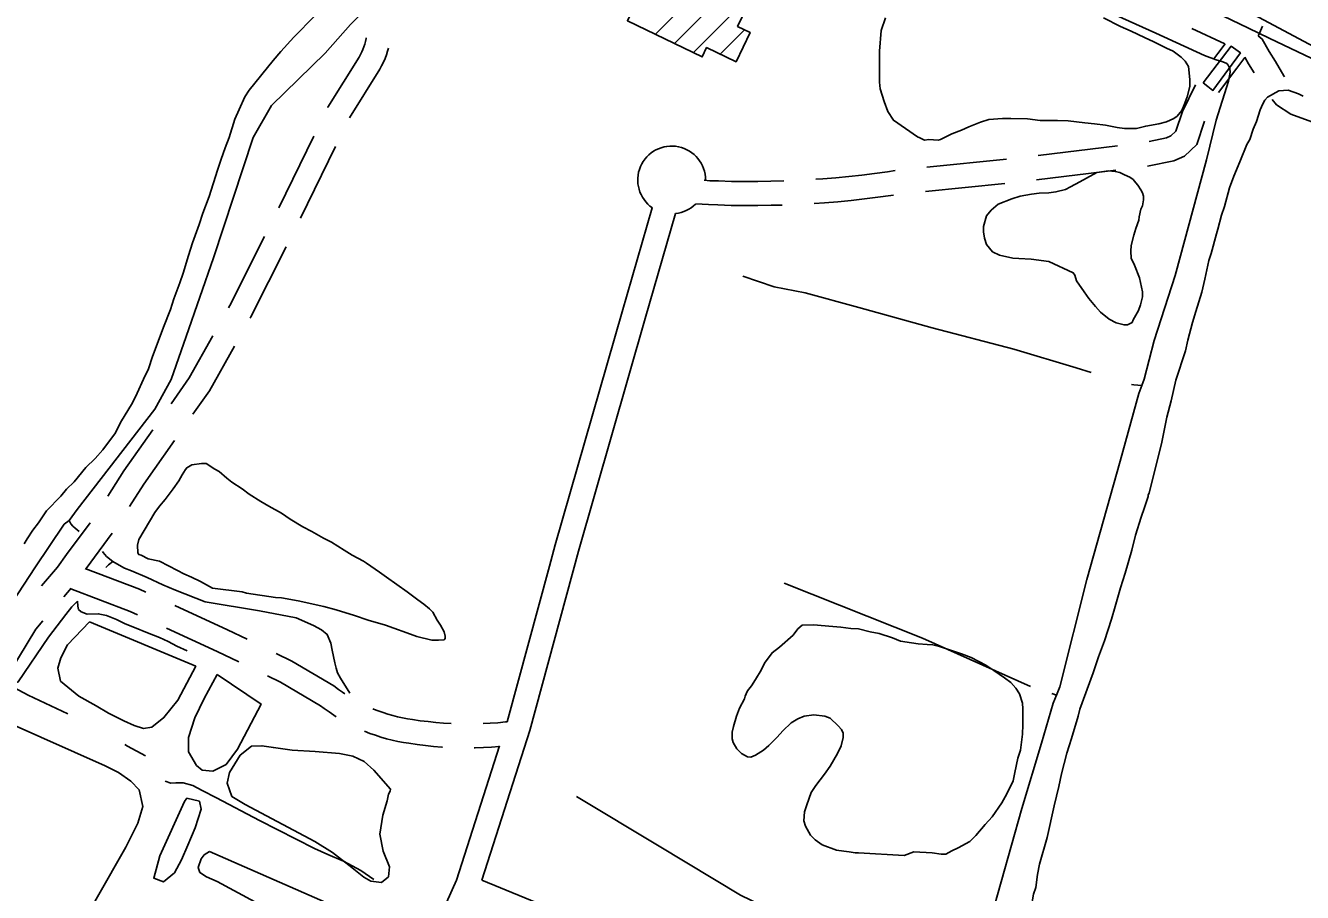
# Model space of a CAD drawing. Extents: x 3567028 to 3605064, y 510945 to 536587.
# Drawn here: x 3588746 to 3590344, y 527274 to 528359 of the extents above; entities that cross this region are included whole.
import ezdxf

# ---------------------------------------------------------------- set-up
doc = ezdxf.new("R2010")
doc.units = 0
for name, color, linetype in [('V-BLDG-OTLN', 7, 'Continuous'), ('V-BRDG-OTLN', 7, 'Continuous'), ('V-RAIL-IDEN', 7, 'Continuous'), ('V-RAIL-TRAK', 7, 'Continuous'), ('V-ROAD-CNTR', 7, 'Continuous'), ('V-SITE-VEGE', 7, 'Continuous'), ('V-TOPO-SHOR', 7, 'Continuous')]:
    doc.layers.add(name, color=color, linetype=linetype)

msp = doc.modelspace()

# ---------------------------------------------------------------- linework, layer by layer
at = {"layer": 'V-BLDG-OTLN'}
for p, q in [((3589534.2, 528347.8), (3589701, 528514.7)), ((3589558, 528336.3), (3589691, 528469.3)), ((3589581.8, 528324.8), (3589658, 528401)), ((3589615.3, 528323), (3589645.8, 528353.4))]:
    msp.add_line(p, q, dxfattribs=at)
msp.add_lwpolyline([(3589710.6, 528510.1), (3589637.1, 528357.6), (3589652.8, 528350), (3589635.2, 528313.4), (3589598.4, 528331.1), (3589592.8, 528319.5), (3589499.3, 528364.7), (3589513, 528393.1), (3589400.5, 528447.4), (3589466.8, 528584.7), (3589421.6, 528606.5), (3589438.4, 528641.4)], close=True, dxfattribs=at)
at = {"layer": 'V-BRDG-OTLN'}
msp.add_lwpolyline([(3590219.8, 528287), (3590254.8, 528332.7), (3590260.7, 528328.6), (3590266.6, 528324.4), (3590232.2, 528277.4), (3590225.9, 528282.2)], close=True, dxfattribs=at)
at = {"layer": 'V-RAIL-TRAK'}
for points in [[(3592132.1, 527451.2), (3591932.3, 527548.9), (3591717.3, 527653.9), (3591493.4, 527764), (3591297.1, 527859.5), (3591102.8, 527953.5), (3590888.6, 528058.5), (3590705.4, 528148.8), (3590563.7, 528215.1), (3590452.4, 528271.5), (3590302.4, 528342.9), (3590276.8, 528355.4), (3590171.7, 528406.1)], [(3592150.3, 527459.5), (3591976.4, 527545.4), (3591813.3, 527625.4), (3591679.7, 527691), (3591515.6, 527769.6), (3591418.8, 527817.6), (3591300.6, 527875.4), (3591166.3, 527940.7), (3590997.6, 528022.1), (3590875.5, 528081.3), (3590743.5, 528145.3), (3590537.5, 528246.6), (3590414.9, 528305.4), (3590351.9, 528335.6), (3590283.6, 528372.1)]]:
    msp.add_lwpolyline(points, dxfattribs=at)
at = {"layer": 'V-ROAD-CNTR'}
for p, q in [((3589062.9, 528130.5), (3589106.7, 528220.4)), ((3589090, 528117.6), (3589133.8, 528207.5)), ((3590013.4, 528195.9), (3590112.6, 528208.1)), ((3589874.1, 528181.5), (3589973.7, 528191.3)), ((3590011.4, 528165.5), (3590110.7, 528177.6)), ((3589872.2, 528151.2), (3589971.7, 528160.9))]:
    msp.add_line(p, q, dxfattribs=at)
for points in [[(3589124.2, 528256.3), (3589124.4, 528256.7), (3589163.3, 528319.3), (3589165, 528322.4), (3589166.6, 528325.6), (3589168, 528328.8), (3589169.3, 528332.1), (3589170.4, 528335.5), (3589171.3, 528338.9), (3589172.1, 528342.4), (3589172.3, 528343.4)], [(3590247.2, 528335.9), (3590205.8, 528354.8)], [(3590288.7, 528345.8), (3590290.4, 528349), (3590294, 528357.9)], [(3590321.9, 528294.4), (3590320.7, 528295.9), (3590310.4, 528313.5), (3590302.4, 528326.2), (3590293.8, 528341.8), (3590288.9, 528345.8)], [(3589151.5, 528243.4), (3589189.2, 528304.1), (3589191.6, 528308.4), (3589193.8, 528312.9), (3589195.8, 528317.4), (3589197.5, 528322), (3589199.1, 528326.8), (3589200.1, 528330.3)], [(3590233.2, 528317), (3590238.1, 528323.5), (3590247.4, 528335.9)], [(3590239.1, 528274.8), (3590262.1, 528305.5), (3590272.2, 528318.8)], [(3590283.9, 528299.3), (3590276.6, 528310.9), (3590271.9, 528319.3)], [(3590152.2, 528213.7), (3590174.2, 528218.3), (3590179.6, 528220.6), (3590185.7, 528226.5), (3590193.9, 528251), (3590210.3, 528284.4)], [(3590395.4, 528223.8), (3590387, 528227), (3590329.8, 528247.8), (3590311.9, 528259.5), (3590306.3, 528266.2)], [(3590150.3, 528182.6), (3590183.4, 528189.5), (3590196.4, 528195.2), (3590211.8, 528209.9), (3590221.5, 528239)], [(3589735, 528166.3), (3589743.8, 528166.9), (3589760, 528168.2), (3589776.2, 528169.8), (3589792.5, 528171.6), (3589808.6, 528173.6), (3589824.8, 528175.8), (3589834.4, 528177.2)], [(3589595.1, 528165.1), (3589602.5, 528164.6), (3589613.4, 528164.2), (3589629.7, 528163.7), (3589646, 528163.5), (3589662.3, 528163.5), (3589678.6, 528163.8), (3589694.9, 528164.2), (3589695.1, 528164.2)], [(3589584.8, 528135.7), (3589600.8, 528134.7), (3589612.3, 528134.2), (3589629.1, 528133.7), (3589645.8, 528133.5), (3589662.5, 528133.5), (3589679.2, 528133.8), (3589693.1, 528134.1)], [(3589733, 528136.1), (3589746, 528137), (3589762.7, 528138.3), (3589779.3, 528139.9), (3589795.9, 528141.8), (3589812.5, 528143.8), (3589829.1, 528146.1), (3589832.4, 528146.6)], [(3589316.8, 527289.8), (3589376.9, 527476.7), (3589437.9, 527701), (3589521.4, 527992.2), (3589559.6, 528123.4)], [(3589409, 527709.1), (3589409, 527709.1), (3589492.6, 528000.5), (3589530.4, 528130.6)], [(3588999.8, 528005.5), (3589001.4, 528008.3), (3589044.9, 528094.8)], [(3589027, 527992.6), (3589027.9, 527994.2), (3589072, 528081.9)], [(3588928, 527885.5), (3588950.7, 527917.9), (3588980.3, 527970.6)], [(3588955.4, 527872.4), (3588976.1, 527901.9), (3589007.4, 527957.7)], [(3588848.7, 527770.1), (3588869, 527801.7), (3588905, 527852.8)], [(3588876, 527757.1), (3588893.8, 527784.9), (3588932.5, 527839.7)], [(3588765.8, 527657.6), (3588786, 527681), (3588797.3, 527697.1), (3588826.8, 527736.7)], [(3588820.7, 527678.2), (3588821.7, 527679.6), (3588854.3, 527723.5)], [(3589348.8, 527487.6), (3589401.7, 527682.2), (3589409, 527709.1)], [(3588821.2, 527679), (3588888.5, 527653.5), (3588896.5, 527649.8)], [(3588793.8, 527644.1), (3588803.1, 527654.9)], [(3588802.4, 527654.1), (3588876.9, 527625.8), (3588885.8, 527621.7)], [(3588932.8, 527633.2), (3588998.8, 527602.9), (3589023.4, 527590.9)], [(3588714.1, 527529.6), (3588758.9, 527603.8), (3588767.6, 527613.9)], [(3588922.2, 527605), (3588985.9, 527575.8), (3589012.8, 527562.7)], [(3589059.4, 527573.3), (3589079.2, 527563.6), (3589131.7, 527532.9), (3589137.6, 527528.3), (3589142.7, 527524.7), (3589145.5, 527522.8)], [(3589048.7, 527545.1), (3589065, 527537.1), (3589114.9, 527507.9), (3589119.8, 527504.2), (3589125.7, 527500), (3589131.7, 527496), (3589134.6, 527494.1)], [(3589180.7, 527504), (3589181.5, 527503.6), (3589187.4, 527501.3), (3589193.3, 527499.2), (3589199.4, 527497.3), (3589205.4, 527495.5), (3589211.5, 527494), (3589217.7, 527492.6), (3589223.9, 527491.5), (3589230.3, 527490.5), (3589240, 527489), (3589249.7, 527487.9), (3589259.4, 527486.9), (3589269.1, 527486.1), (3589278.5, 527485.5)], [(3589318.5, 527485.4), (3589327.4, 527485.9), (3589337.1, 527486.6), (3589346.8, 527487.5), (3589348.8, 527487.7)], [(3589170.1, 527475.9), (3589170.2, 527475.9), (3589176.9, 527473.2), (3589183.7, 527470.8), (3589190.6, 527468.6), (3589197.6, 527466.6), (3589204.6, 527464.8), (3589211.7, 527463.2), (3589218.8, 527461.9), (3589225.8, 527460.8), (3589236, 527459.3), (3589246.3, 527458), (3589256.6, 527457), (3589267, 527456.2), (3589267.7, 527456.1)], [(3589070.5, 526852.2), (3589106.2, 526907.7), (3589176.5, 527057.7), (3589242.4, 527193.8), (3589285.3, 527289.8), (3589339.2, 527457.5)], [(3589307.6, 527455.1), (3589308.5, 527455.1), (3589318.9, 527455.4), (3589329.3, 527456), (3589338.9, 527456.7)], [(3589316.8, 527289.8), (3589431.6, 527242.6), (3589561, 527189.8)]]:
    msp.add_lwpolyline(points, dxfattribs=at)
for start, end in [(359.7788, 235.3026), (276.7837, 314.4415)]:
    msp.add_arc((3589554.6, 528165.5), 42.4, start, end, dxfattribs=at)
at = {"layer": 'V-SITE-VEGE'}
for points in [[(3589107.9, 528370.7), (3589081.5, 528344.2), (3589065.6, 528326), (3589055.6, 528314.8), (3589025.6, 528277.8), (3589020.3, 528269.6), (3589013.2, 528253.7), (3589007.9, 528241.4), (3589000.9, 528218.4), (3588995.6, 528205.5), (3588990.9, 528191.4), (3588986.1, 528177.9), (3588975.6, 528144.9), (3588967.9, 528123.8), (3588963.2, 528109.7), (3588955, 528086.7), (3588949.7, 528070.9), (3588943.2, 528049.1), (3588939.1, 528036.8), (3588931.4, 528016.8), (3588927.3, 528003.3), (3588918.5, 527981.5), (3588913.2, 527966.8), (3588904.9, 527944.5), (3588899.6, 527929.2), (3588893.7, 527916.2), (3588885.5, 527898.6), (3588879.6, 527886.9), (3588864.9, 527862.2), (3588858.4, 527849.2), (3588842.6, 527828.1), (3588833.1, 527816.9), (3588821.4, 527805.7), (3588806.7, 527788.1), (3588797.3, 527778.7), (3588790.2, 527769.9), (3588772, 527751.7), (3588762, 527736.4), (3588754.9, 527727.6), (3588747.8, 527716.4), (3588744.3, 527710.5)], [(3590095.2, 528368.2), (3590116.3, 528357.6), (3590129.8, 528351.7), (3590146.3, 528343.5), (3590158.1, 528338.2), (3590173.9, 528330.5), (3590182.2, 528326.4), (3590192.2, 528319.3), (3590197.4, 528314), (3590201.6, 528307.6), (3590203.3, 528291.1), (3590203.3, 528282.3), (3590199.8, 528269.4), (3590196.3, 528259.4), (3590193.3, 528252.3), (3590187.4, 528245.3), (3590183.3, 528242.3), (3590173.9, 528238.2), (3590164.5, 528235.9), (3590148, 528232.9), (3590136.3, 528230), (3590121.6, 528230), (3590112.2, 528231.2), (3590097.5, 528234.1), (3590083.9, 528235.9), (3590071.6, 528237.1), (3590051, 528239.4), (3590037.5, 528240), (3590015.7, 528240), (3589999.9, 528241.8), (3589979.3, 528242.4), (3589968.7, 528242.4), (3589951.6, 528241.2), (3589941.1, 528237.7), (3589926.4, 528231.8), (3589917.5, 528227.7), (3589905.2, 528223), (3589891.1, 528216), (3589888.1, 528215.4), (3589876.4, 528216), (3589871.1, 528215.4), (3589865.2, 528218.3), (3589862.3, 528219.5), (3589832.3, 528240.1), (3589825.2, 528251.3), (3589820.5, 528263.6), (3589815.8, 528279.5), (3589814.7, 528287.7), (3589814.7, 528326.5), (3589817, 528352.4), (3589822.3, 528368.3)], [(3590042.8, 527422.6), (3590049.3, 527448.4), (3590055.1, 527466.7), (3590063.4, 527494.9), (3590065.7, 527503.7), (3590082.2, 527549), (3590088.7, 527569), (3590096.3, 527589), (3590105.2, 527616), (3590109.9, 527631.9), (3590116.4, 527655.4), (3590122.2, 527673.6), (3590130.5, 527702.4), (3590135.2, 527721.2), (3590142.3, 527743.6), (3590146.4, 527755.9), (3590151.1, 527769.4), (3590151.1, 527771.8), (3590152.3, 527773.6), (3590164.6, 527822.4), (3590167.6, 527835.3), (3590174.6, 527868.8), (3590179.9, 527889.4), (3590185.8, 527915.2), (3590197.6, 527951.7), (3590200.6, 527965.2), (3590206.4, 527987), (3590210.6, 528001.1), (3590218.2, 528025.2), (3590221.8, 528041.6), (3590227.1, 528064.6), (3590230, 528073.4), (3590236.5, 528098.1), (3590238.2, 528104), (3590242.9, 528121.6), (3590246.5, 528132.2), (3590253, 528155.7), (3590258.3, 528170.4), (3590265.9, 528188), (3590274.7, 528209.8), (3590278.3, 528216.3), (3590282.4, 528229.2), (3590286.5, 528238.6), (3590291.2, 528253.3), (3590294.7, 528260.9), (3590297.1, 528265.1), (3590300.6, 528269.2), (3590314.7, 528276.8), (3590326.5, 528278), (3590339.4, 528273.3), (3590345.3, 528270.3)], [(3588726.5, 527485.5), (3588845.5, 527432.8), (3588862.3, 527424.4), (3588877.8, 527413.6), (3588888, 527402.8), (3588892.8, 527381.9), (3588886.2, 527361), (3588871.2, 527331.1), (3588800.5, 527206.7), (3588721.5, 527080.5)], [(3589716.5, 526233.4), (3589763.2, 526421.8), (3589807, 526573.2), (3589849.5, 526723.9), (3589910.1, 526905.1), (3589968.2, 527107.9), (3590001.5, 527230.3), (3590001.5, 527235.6), (3590002.7, 527248), (3590004.5, 527255.6), (3590007.4, 527272.1), (3590010.4, 527280.3), (3590012.7, 527296.8), (3590015.1, 527309.7), (3590024.5, 527343.2), (3590033.4, 527382.6), (3590039.2, 527406.7), (3590042.8, 527422.6)]]:
    msp.add_lwpolyline(points, dxfattribs=at)
for points in [[(3590026.8, 528063.6), (3590004.5, 528066.6), (3589989.2, 528067.2), (3589981.6, 528067.8), (3589965.1, 528071.3), (3589956.3, 528075.4), (3589948.6, 528084.8), (3589946.3, 528092.5), (3589945.1, 528100.7), (3589945.1, 528107.2), (3589948.7, 528120.7), (3589954.5, 528127.7), (3589963.4, 528135.4), (3589980.4, 528141.8), (3589991, 528145.4), (3590005.1, 528147.7), (3590014.5, 528148.9), (3590026.9, 528149.5), (3590035.7, 528150.6), (3590047.5, 528153.6), (3590053.9, 528157.1), (3590065.7, 528163), (3590073.9, 528167.7), (3590086.9, 528174.7), (3590095.7, 528175.9), (3590101.6, 528177.1), (3590109.8, 528175.9), (3590115.7, 528174.7), (3590121.5, 528171.8), (3590128, 528168.8), (3590132.1, 528165.9), (3590135.7, 528161.8), (3590138, 528158.8), (3590142.1, 528153), (3590143.9, 528149.4), (3590145.1, 528145.3), (3590145.1, 528140.6), (3590143.9, 528133), (3590142.1, 528128.8), (3590139.8, 528119.4), (3590139.2, 528115.3), (3590135.6, 528104.7), (3590133.3, 528096.5), (3590129.7, 528083.6), (3590129.2, 528076.5), (3590129.7, 528067.7), (3590133.9, 528058.9), (3590140.3, 528043), (3590143.8, 528025.4), (3590143.8, 528019.5), (3590141.5, 528009.5), (3590139.1, 528002.4), (3590132.1, 527990.7), (3590130.9, 527987.2), (3590125, 527984.2), (3590120.9, 527984.2), (3590110.9, 527986.6), (3590102.1, 527991.3), (3590091.5, 528000.1), (3590085, 528007.2), (3590076.8, 528017.2), (3590070.9, 528025.4), (3590061.5, 528039.5), (3590059.2, 528046.6), (3590057.4, 528049.5)], [(3588979.9, 527655), (3588964.7, 527663.3), (3588953.5, 527668.6), (3588944.1, 527672.7), (3588935.9, 527676.8), (3588913.5, 527688.6), (3588899.4, 527691.5), (3588890.6, 527696.2), (3588887.6, 527696.8), (3588886.5, 527699.2), (3588885.9, 527708.6), (3588887.7, 527715.6), (3588907.7, 527749.7), (3588913.5, 527757.4), (3588920.6, 527765.6), (3588930.6, 527779.1), (3588937.7, 527789.1), (3588941.8, 527796.8), (3588945.9, 527803.2), (3588947.7, 527805.6), (3588954.1, 527809.1), (3588965.9, 527810.9), (3588971.8, 527810.9), (3588982.9, 527803.8), (3588988.2, 527800.9), (3588997.6, 527792.6), (3589004.1, 527787.3), (3589017, 527779.1), (3589025.9, 527772.6), (3589040.5, 527763.2), (3589050.5, 527757.3), (3589066.4, 527748.5), (3589077, 527741.4), (3589092.9, 527731.4), (3589104, 527725.6), (3589118.7, 527717.3), (3589128.7, 527712.6), (3589144.6, 527702.6), (3589154.6, 527696.1), (3589168.7, 527688.5), (3589172.8, 527686.1), (3589188.7, 527675), (3589197.5, 527668.5), (3589223.4, 527650.3), (3589236.9, 527640.3), (3589244.5, 527635), (3589251.6, 527629.1), (3589255.7, 527625), (3589261, 527615), (3589265.1, 527608.5), (3589269.8, 527600.3), (3589271, 527595), (3589271, 527592), (3589269.8, 527590.3), (3589262.7, 527589.7), (3589254.5, 527589.7), (3589235.7, 527594.4), (3589223.3, 527599.1), (3589206.9, 527605), (3589196.3, 527608.5), (3589174.6, 527615), (3589157.5, 527620.9), (3589134.6, 527627.9), (3589119.3, 527632.1), (3589087, 527639.1), (3589066.4, 527642.7), (3589058.7, 527643.3), (3589022.3, 527648.6), (3589017, 527650.3)], [(3588825.9, 527612.8), (3588958.8, 527557.2), (3588936.6, 527514.7), (3588919, 527492.9), (3588904, 527481.2), (3588893.3, 527479.3), (3588881.9, 527483.3), (3588868.7, 527488.8), (3588849.8, 527498.5), (3588834.1, 527507.5), (3588812.5, 527519.7), (3588789.8, 527538.7), (3588786.2, 527554.7), (3588790, 527567.7), (3588798.3, 527583.8)], [(3589845.5, 527320.5), (3589788.4, 527324), (3589784.3, 527324), (3589776.7, 527325.2), (3589770.2, 527325.8), (3589760.8, 527327), (3589743.2, 527334), (3589734.3, 527339.9), (3589728.5, 527345.8), (3589722, 527357), (3589720.2, 527364), (3589720.8, 527375.2), (3589723.8, 527384), (3589729.1, 527399.3), (3589735, 527408.1), (3589746.1, 527422.2), (3589753.2, 527432.2), (3589762, 527448.1), (3589766.7, 527457.5), (3589769.1, 527468.1), (3589769.1, 527473.4), (3589767.3, 527478.1), (3589763.2, 527482.8), (3589753.2, 527492.2), (3589746.2, 527494.6), (3589732.6, 527496.3), (3589720.3, 527494.6), (3589712.6, 527491.6), (3589704.4, 527486.3), (3589693.8, 527476.4), (3589686.8, 527468.7), (3589676.2, 527458.1), (3589669.7, 527452.3), (3589659.7, 527445.8), (3589653.8, 527443.4), (3589649.7, 527444), (3589642.1, 527448.2), (3589636.2, 527454), (3589631.5, 527461.7), (3589630.3, 527466.4), (3589630.3, 527474.6), (3589632.1, 527481.7), (3589635.6, 527494.6), (3589639.7, 527504.6), (3589645.6, 527516.4), (3589646.8, 527519.9), (3589648, 527522.8), (3589649.7, 527526.4), (3589654.5, 527532.8), (3589659.7, 527540.5), (3589666.8, 527552.2), (3589670.9, 527561), (3589680.3, 527574), (3589689.8, 527581), (3589706.8, 527596.3), (3589712.7, 527603.9), (3589718, 527608.6), (3589732.1, 527609.2), (3589756.2, 527606.9), (3589766.2, 527606.3), (3589779.1, 527604.5), (3589788.5, 527603.9), (3589803.2, 527600.4), (3589814.4, 527598), (3589830.9, 527592.7), (3589840.9, 527588.6), (3589855, 527586.3), (3589863.2, 527585.1), (3589874.4, 527584.5), (3589881.4, 527583.9), (3589889.7, 527582.1), (3589899.7, 527578.6), (3589917.3, 527572.7), (3589929.6, 527568), (3589947.9, 527558.6), (3589957.9, 527552.1), (3589971.4, 527542.7), (3589979, 527536.8), (3589985.5, 527529.8), (3589990.2, 527522.7), (3589993.7, 527510.9), (3589994.3, 527503.9), (3589994.3, 527483.9), (3589993.7, 527472.1), (3589991.3, 527452.1), (3589987.8, 527442.1), (3589984.3, 527424.5), (3589981.9, 527413.9), (3589974.3, 527397.5), (3589967.8, 527386.3), (3589956, 527368.7), (3589947.2, 527359.3), (3589935.4, 527345.7), (3589927.8, 527338.1), (3589913.1, 527329.9), (3589905.4, 527326.3), (3589897.8, 527322.2), (3589891.9, 527322.2), (3589880.7, 527324), (3589857.8, 527325.2)], [(3588985.7, 527547), (3589040.6, 527509.9), (3589011, 527453.4), (3588997.1, 527434.4), (3588980.3, 527425.9), (3588967, 527427.4), (3588959.9, 527433.1), (3588950, 527450.2), (3588949.7, 527468.2), (3588957.8, 527492.5), (3588969.6, 527516.7)], [(3589202.7, 527403.3), (3589202.1, 527400.9), (3589200.3, 527397.3), (3589198.5, 527388.9), (3589193.1, 527371), (3589189.5, 527347), (3589193.6, 527326.1), (3589201.4, 527306.3), (3589200.2, 527293.8), (3589191.2, 527286.6), (3589178.1, 527288.4), (3589169.1, 527293.2), (3589150.6, 527308.2), (3589130.2, 527324.3), (3589108.1, 527338.1), (3589020.8, 527384.2), (3589004.1, 527394.4), (3588998.1, 527411.1), (3589001.1, 527424.3), (3589014.3, 527445.8), (3589028.6, 527457.2), (3589041.8, 527457.8), (3589056.1, 527455.4), (3589079.5, 527452.4), (3589108.2, 527450.6), (3589138.7, 527448.2), (3589155.4, 527444.6), (3589169.8, 527438), (3589181.7, 527427.2)], [(3588947.7, 527392), (3588963.5, 527388.4), (3588965.6, 527378.3), (3588958, 527355.3), (3588949.1, 527333.6), (3588941.2, 527315.1), (3588932.2, 527299), (3588918.6, 527287.6), (3588906.3, 527292.3), (3588913.8, 527320.2), (3588944.8, 527387.9)], [(3588976.2, 527325.5), (3589157.9, 527246), (3589180.8, 527235.2), (3589200.8, 527223.8), (3589210.2, 527213.5), (3589215.3, 527203.4), (3589217.4, 527194.2), (3589217.6, 527183.7), (3589213.6, 527172.6), (3589191.9, 527173.1), (3589079.9, 527237.1), (3588985.9, 527287.9), (3588972.2, 527293.8), (3588964, 527299.4), (3588962, 527305.5), (3588965.5, 527316.4), (3588969.4, 527321.2)]]:
    msp.add_lwpolyline(points, close=True, dxfattribs=at)
at = {"layer": 'V-TOPO-SHOR'}
msp.add_line((3590030.5, 527523.3), (3590036.4, 527520.9), dxfattribs=at)
for points in [[(3588679.8, 527562.3), (3588757.3, 527680.3), (3588794.1, 527734.8), (3588800.3, 527739.6), (3588810.6, 527753.2), (3588907.7, 527878.6), (3588928.2, 527915.8), (3588946.7, 527969.8), (3588981, 528068), (3589030.6, 528218.4), (3589053.7, 528258.7), (3589120.9, 528324), (3589152.5, 528359.9), (3589169.8, 528377)], [(3590085.7, 528382.9), (3590160.6, 528349.2), (3590221.5, 528321.3), (3590236.4, 528315.6), (3590244.7, 528313.2), (3590249.4, 528311.2), (3590251.3, 528309.2), (3590253.1, 528304.9), (3590253.9, 528300.5), (3590251.6, 528289.1), (3590236.3, 528240.2), (3590224.3, 528190.6), (3590184.7, 528045.9), (3590158.5, 527964.7), (3590146, 527916.2), (3590143, 527908.5), (3590139.4, 527898.3), (3590116, 527813.9), (3590074.1, 527665.6), (3590040.6, 527531.4), (3590036.4, 527520.9), (3590032.3, 527511), (3590017.6, 527461)], [(3589643.9, 528045.2), (3589683.1, 528031.9), (3589721.7, 528024.2), (3589788.8, 528006.1), (3589880.7, 527980.5), (3589983.1, 527953.8), (3590061.1, 527930.3), (3590079.6, 527924.7)], [(3590130.4, 527909.5), (3590133.2, 527909.2), (3590143, 527908.5)], [(3588812.8, 527725.8), (3588808, 527730.1), (3588805.2, 527732.5), (3588802.5, 527735.4), (3588800.3, 527739.6)], [(3589151.8, 527523.7), (3589139.9, 527542.2), (3589136.3, 527549.1), (3589134.6, 527555), (3589132.9, 527561.5), (3589131.4, 527569.3), (3589129.5, 527577.5), (3589127.8, 527586), (3589123.4, 527597), (3589116.3, 527602.8), (3589106.4, 527608.2), (3589084.4, 527617.6), (3589038.9, 527626.4), (3588970.7, 527637.8), (3588933.7, 527652.2), (3588917.5, 527659.1), (3588898.1, 527668.4), (3588878.4, 527676.6), (3588869.6, 527680.1), (3588862.9, 527683.7), (3588854.9, 527688.1), (3588847.3, 527694.6), (3588843.2, 527699.4), (3588842.3, 527700.8)], [(3588846.3, 527680.8), (3588849.5, 527684.2), (3588854.9, 527688.1)], [(3589695.6, 527661.2), (3589868.8, 527592.2), (3590003.9, 527531.7)], [(3588724.7, 527533.7), (3588736.7, 527537.6), (3588774.7, 527593.7), (3588796.1, 527622.1), (3588803.8, 527631.5), (3588808.6, 527636.6), (3588811, 527638.8)], [(3588948.3, 527576.3), (3588935.1, 527582.2), (3588924.5, 527588.1), (3588913.7, 527593.2), (3588898.4, 527599), (3588882.2, 527605.6), (3588870.4, 527610.1), (3588859.8, 527615.7), (3588847.3, 527620.7), (3588836.8, 527622.8), (3588823, 527622.4), (3588815.4, 527625.2), (3588812.2, 527628.3), (3588811.1, 527632.3), (3588811, 527638.8)], [(3588798.8, 527497.8), (3588770.2, 527510.9), (3588749.2, 527521.2), (3588737.6, 527527.1), (3588724.7, 527533.7)], [(3588895.9, 527445), (3588873.3, 527457.3), (3588870.3, 527459.2)], [(3589705.8, 526316.2), (3589707, 526334.2), (3589709.5, 526351.5), (3589713.7, 526376.6), (3589717.3, 526393.4), (3589721.4, 526408.3), (3589725.6, 526426.9), (3589731, 526446.6), (3589737, 526466.4), (3589741.2, 526484.3), (3589748.4, 526509.4), (3589759.2, 526547.1), (3589765.9, 526569.9), (3589774.8, 526600.3), (3589804.2, 526702.6), (3589834.1, 526813.3), (3589862.3, 526912.6), (3589868.5, 526934.2), (3589888.1, 527002.9), (3589924.1, 527126.1), (3589954, 527241.5), (3589993, 527379.1), (3590017.6, 527461)], [(3589181.7, 527290.5), (3589165.6, 527301.7), (3589143.9, 527313.4), (3589124.3, 527321.8), (3589107.4, 527329.4), (3589038.8, 527364.2), (3588984.9, 527392.6), (3588967.1, 527401.6), (3588955.1, 527408.2), (3588943, 527411.5), (3588934.1, 527411.5), (3588927.8, 527410.9), (3588920.6, 527413.5)], [(3589435.5, 527394.4), (3589538.9, 527332.1), (3589640.6, 527271), (3589692.6, 527245.9), (3589790.7, 527199.1), (3589871.4, 527160.8)]]:
    msp.add_lwpolyline(points, dxfattribs=at)

# ---------------------------------------------------------------- texts
at = {"layer": 'V-RAIL-IDEN'}
msp.add_text('ILLINOIS', height=83, rotation=335.3067, dxfattribs=at).set_placement((3590295.8, 528401.4))

doc.saveas('drawing.dxf')
